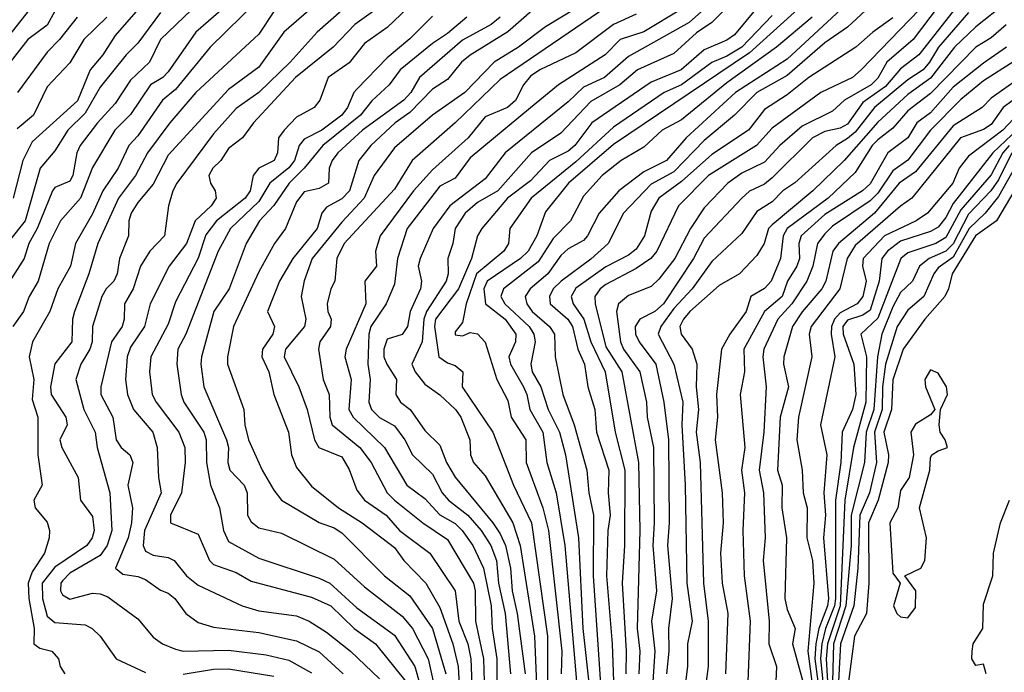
# Model space of a CAD drawing. Header units: metres. Extents: x -51132 to -49532, y -231222 to -229437.
# Tile 318 of 656: x -51004 to -50939, y -229817 to -229773. Entities that reach past the tile are written whole.
import ezdxf

# ---------------------------------------------------------------- set-up
doc = ezdxf.new("R2010")
doc.units = ezdxf.units.M
for name, color, linetype in [('CONTOUR_HALF', 8, 'Continuous'), ('CONTOUR_INDEX', 1, 'Continuous'), ('CONTOUR_INTER', 3, 'Continuous')]:
    doc.layers.add(name, color=color, linetype=linetype)

msp = doc.modelspace()

# ---------------------------------------------------------------- linework, layer by layer
at = {"layer": 'CONTOUR_HALF'}
for points, elevation in [([(-50955.58, -229771.12), (-50958.08, -229773.633), (-50959.08, -229774.306), (-50960.58, -229775.672), (-50962.987, -229776.759), (-50964.166, -229777.759), (-50966.08, -229778.847), (-50968.08, -229780.942), (-50970.018, -229782.259), (-50972.253, -229784.759), (-50973.58, -229785.54), (-50974.399, -229786.259), (-50975.08, -229787.259), (-50975.222, -229788.259), (-50975.551, -229789.259), (-50975.54, -229790.259), (-50975.675, -229790.759), (-50976.965, -229792.759), (-50977.134, -229793.259), (-50977.265, -229794.759), (-50977.932, -229796.259), (-50977.726, -229796.759), (-50977.08, -229797.563), (-50976.08, -229798.29), (-50975.056, -229799.259), (-50974.699, -229799.759), (-50974.107, -229801.259), (-50974.054, -229802.259), (-50973.846, -229802.759), (-50973.08, -229803.637), (-50971.26, -229806.759), (-50970.772, -229808.259), (-50969.817, -229814.259), (-50969.479, -229822.259)], 20.5), ([(-50989.397, -229771.759), (-50992.241, -229774.259), (-50994.08, -229776.884), (-50994.431, -229777.259), (-50995.244, -229777.759), (-50996.58, -229779.713), (-50997.601, -229780.759), (-50999.08, -229783.223), (-50999.877, -229785.259), (-51001.202, -229786.759), (-51001.968, -229788.259), (-51002.676, -229790.759), (-51003.291, -229791.759), (-51003.664, -229792.759), (-51004.366, -229793.759)], 28.5), ([(-50977.309, -229771.759), (-50979.58, -229773.949), (-50981.08, -229775.004), (-50982.08, -229776.283), (-50983.491, -229777.259), (-50984.028, -229778.759), (-50984.417, -229779.259), (-50985.58, -229779.9), (-50986.393, -229780.759), (-50986.773, -229781.259), (-50986.843, -229782.259), (-50987.052, -229782.759), (-50988.08, -229783.264), (-50988.453, -229783.759), (-50988.651, -229784.759), (-50988.968, -229785.259), (-50990.877, -229786.759), (-50991.58, -229787.684), (-50992.08, -229789.236), (-50993.58, -229792.131), (-50994.08, -229793.604), (-50995.231, -229795.759), (-50995.313, -229796.759), (-50995.137, -229798.259), (-50994.881, -229798.759), (-50993.367, -229800.759), (-50992.965, -229801.759), (-50992.952, -229802.759), (-50993.203, -229804.759), (-50993.924, -229806.259), (-50993.933, -229806.759), (-50992.08, -229807.508), (-50991.329, -229809.259), (-50991.08, -229809.524), (-50989.58, -229810.039), (-50988.58, -229810.618), (-50984.58, -229811.675), (-50983.311, -229812.259), (-50981.764, -229813.759), (-50980.351, -229814.759), (-50978.337, -229817.259)], 25.5), ([(-50969.08, -229772.031), (-50971.58, -229774.23), (-50974.08, -229775.78), (-50974.647, -229776.259), (-50975.58, -229777.406), (-50976.58, -229778.032), (-50978.08, -229779.582), (-50979.043, -229780.259), (-50980.657, -229781.759), (-50981.445, -229782.759), (-50982.069, -229784.759), (-50982.58, -229785.294), (-50983.58, -229785.859), (-50983.897, -229786.259), (-50984.21, -229787.259), (-50985.81, -229789.259), (-50986.71, -229790.759), (-50987.503, -229792.759), (-50987.045, -229793.759), (-50987.136, -229794.259), (-50987.836, -229795.259), (-50987.883, -229795.759), (-50987.409, -229796.759), (-50987.07, -229798.259), (-50986.115, -229800.759), (-50985.908, -229802.259), (-50985.58, -229803.085), (-50984.58, -229804.319), (-50982.791, -229805.759), (-50981.238, -229806.759), (-50979.08, -229808.4), (-50978.461, -229809.259), (-50977.02, -229810.759), (-50976.08, -229812.357), (-50975.217, -229814.759), (-50974.875, -229816.259), (-50974.644, -229820.259)], 23.5), ([(-50965.08, -229772.621), (-50972.08, -229777.389), (-50975.08, -229780.272), (-50977.917, -229782.759), (-50979.08, -229784.653), (-50982.41, -229788.259), (-50982.896, -229789.259), (-50983.035, -229790.759), (-50983.302, -229791.259), (-50983.554, -229792.259), (-50983.506, -229792.759), (-50983.291, -229793.259), (-50983.321, -229793.759), (-50984.032, -229794.759), (-50984.114, -229795.259), (-50983.819, -229797.259), (-50983.415, -229798.259), (-50983.364, -229799.759), (-50983.226, -229800.259), (-50981.374, -229801.759), (-50980.624, -229802.759), (-50979.578, -229804.759), (-50979.084, -229805.259), (-50977.2, -229806.759), (-50975.58, -229807.851), (-50973.862, -229810.759), (-50973.753, -229811.259), (-50973.728, -229813.259), (-50973.184, -229815.759), (-50973.108, -229818.759)], 22.5), ([(-50960.08, -229772.736), (-50962.58, -229774.235), (-50964.138, -229774.759), (-50965.134, -229775.759), (-50968.22, -229777.759), (-50970.08, -229779.267), (-50974.08, -229782.584), (-50975.08, -229783.935), (-50976.08, -229784.47), (-50978.258, -229787.259), (-50978.887, -229789.259), (-50979.08, -229790.954), (-50979.645, -229792.259), (-50980.65, -229793.759), (-50980.783, -229794.259), (-50980.848, -229796.259), (-50980.695, -229797.259), (-50980.777, -229798.759), (-50980.619, -229799.259), (-50980.08, -229799.788), (-50979.08, -229800.34), (-50978.402, -229801.259), (-50977.887, -229802.259), (-50976.58, -229803.535), (-50975.938, -229804.759), (-50975.502, -229805.259), (-50974.237, -229806.259), (-50973.343, -229807.259), (-50972.705, -229808.259), (-50972.339, -229809.259), (-50972.196, -229810.759), (-50971.758, -229812.759), (-50971.398, -229816.759)], 21.5), ([(-50947.58, -229772.545), (-50949.08, -229773.931), (-50950.58, -229774.966), (-50953.08, -229777.138), (-50955.08, -229778.263), (-50956.563, -229779.759), (-50958.58, -229781.444), (-50960.58, -229783.506), (-50962.08, -229784.338), (-50963.923, -229786.259), (-50964.926, -229788.259), (-50966.08, -229789.304), (-50968.057, -229790.759), (-50968.571, -229791.259), (-50968.828, -229791.759), (-50968.787, -229792.259), (-50967.617, -229793.259), (-50967.291, -229793.759), (-50966.941, -229795.259), (-50966.503, -229796.259), (-50966.281, -229797.759), (-50965.821, -229799.259), (-50965.706, -229800.759), (-50964.9, -229803.259), (-50964.947, -229804.759), (-50964.796, -229806.259), (-50964.95, -229807.259), (-50965.048, -229810.259), (-50964.661, -229814.759), (-50964.59, -229817.259)], 17.5), ([(-50944.308, -229772.759), (-50948.18, -229776.759), (-50948.765, -229777.259), (-50950.855, -229778.259), (-50954.08, -229780.614), (-50955.11, -229781.759), (-50958.291, -229783.759), (-50960.268, -229785.759), (-50961.724, -229788.759), (-50962.112, -229789.259), (-50963.08, -229789.916), (-50965.08, -229790.967), (-50965.461, -229791.259), (-50965.809, -229791.759), (-50965.801, -229792.259), (-50965.08, -229795.095), (-50964.026, -229796.759), (-50962.928, -229802.759), (-50962.83, -229807.259), (-50963.025, -229813.759), (-50962.839, -229815.259), (-50962.913, -229816.759)], 16.5), ([(-50941.601, -229772.259), (-50944.361, -229775.759), (-50945.58, -229776.695), (-50946.58, -229777.858), (-50948.08, -229778.916), (-50949.08, -229780.348), (-50949.58, -229780.625), (-50950.58, -229780.845), (-50951.394, -229781.259), (-50954.08, -229783.903), (-50954.58, -229784.319), (-50955.58, -229784.793), (-50956.08, -229785.25), (-50958.58, -229787.909), (-50959.294, -229789.259), (-50961.28, -229792.259), (-50961.836, -229792.759), (-50962.838, -229793.259), (-50963.156, -229793.759), (-50963.124, -229794.259), (-50962.876, -229794.759), (-50961.772, -229796.259), (-50961.252, -229798.759), (-50960.933, -229801.259), (-50960.903, -229806.759), (-50961.016, -229808.259), (-50960.695, -229811.759), (-50960.937, -229813.759), (-50960.925, -229815.259), (-50961.083, -229816.759)], 15.5), ([(-50938.58, -229772.325), (-50940.58, -229773.92), (-50942.001, -229775.259), (-50943.58, -229777.298), (-50945.08, -229778.396), (-50947.08, -229780.233), (-50949.314, -229782.759), (-50951.38, -229784.759), (-50954.08, -229787.02), (-50954.314, -229787.259), (-50954.601, -229788.259), (-50955.08, -229789.055), (-50956.232, -229790.259), (-50957.58, -229791.035), (-50959.535, -229792.759), (-50959.958, -229793.259), (-50960.187, -229793.759), (-50960.1, -229794.259), (-50959.367, -229795.259), (-50959.068, -229796.259), (-50959.099, -229797.759), (-50958.96, -229799.259), (-50959.107, -229800.759), (-50958.833, -229802.759), (-50958.624, -229810.759), (-50958.324, -229813.259), (-50958.315, -229816.259), (-50958.51, -229817.759)], 14.5), ([(-50994.58, -229772.961), (-50996.08, -229774.995), (-50996.866, -229775.759), (-50998.58, -229777.896), (-50999.58, -229779.634), (-51000.723, -229780.759), (-51001.58, -229782.13), (-51002.558, -229783.259), (-51003.545, -229786.759), (-51005.555, -229789.259)], 29.5), ([(-51001.58, -229772.861), (-51002.08, -229773.789), (-51003.365, -229774.759), (-51004.947, -229776.759)], 31.5), ([(-50998.141, -229773.259), (-50999.67, -229774.759), (-51000.58, -229776.302), (-51002.08, -229777.88), (-51003.001, -229779.759), (-51004.08, -229780.67)], 30.5), ([(-50987.08, -229772.888), (-50988.08, -229774.394), (-50992.252, -229778.259), (-50993.963, -229780.259), (-50995.447, -229782.259), (-50996.233, -229783.759), (-50997.359, -229785.259), (-50998.726, -229788.259), (-50999.326, -229790.259), (-51000.279, -229792.759), (-51000.411, -229793.259), (-51000.467, -229794.759), (-51001.58, -229796.224), (-51001.864, -229797.759), (-51001.824, -229798.259), (-51000.86, -229799.759), (-51000.763, -229800.259), (-51001.247, -229801.259), (-51001.125, -229801.759), (-51000.046, -229803.759), (-50999.88, -229805.259), (-50999.08, -229806.328), (-50998.969, -229807.259), (-50999.113, -229807.759), (-50999.46, -229808.259), (-51001.58, -229809.696), (-51002.429, -229810.759), (-51002.407, -229811.759), (-51002.08, -229812.933), (-51001.58, -229813.36), (-50999.58, -229813.503), (-50999.112, -229813.759), (-50998.58, -229814.259), (-50997.524, -229815.759), (-50995.58, -229816.675)], 27.5), ([(-50982.58, -229772.827), (-50984.212, -229774.259), (-50985.998, -229776.259), (-50988.066, -229778.259), (-50989.58, -229779.311), (-50991.08, -229780.997), (-50993.501, -229784.259), (-50993.775, -229784.759), (-50994.06, -229785.759), (-50994.318, -229787.759), (-50995.289, -229788.759), (-50995.919, -229789.759), (-50996.388, -229791.259), (-50996.964, -229792.259), (-50996.993, -229793.259), (-50997.13, -229793.759), (-50997.831, -229794.759), (-50998.533, -229797.759), (-50998.535, -229798.259), (-50997.737, -229799.759), (-50997.527, -229801.259), (-50997.197, -229801.759), (-50996.607, -229802.259), (-50996.409, -229802.759), (-50996.749, -229804.259), (-50996.44, -229805.759), (-50996.495, -229806.759), (-50996.734, -229807.759), (-50997.557, -229809.759), (-50997.08, -229810.152), (-50996.08, -229810.302), (-50995.58, -229810.511), (-50994.58, -229811.225), (-50994.08, -229811.411), (-50993.64, -229811.759), (-50992.909, -229812.759), (-50992.08, -229813.357), (-50991.08, -229813.663), (-50988.08, -229814.009), (-50985.58, -229814.563), (-50984.08, -229815.307), (-50982.487, -229816.759)], 26.5), ([(-50974.294, -229773.259), (-50975.58, -229774.35), (-50976.58, -229775.014), (-50978.701, -229776.759), (-50979.44, -229777.759), (-50980.58, -229778.807), (-50981.34, -229779.759), (-50983.841, -229781.759), (-50985.065, -229783.259), (-50986.063, -229784.259), (-50987.08, -229785.733), (-50988.021, -229786.759), (-50988.916, -229788.259), (-50990.029, -229791.259), (-50991.052, -229792.759), (-50991.866, -229795.759), (-50991.917, -229796.259), (-50991.709, -229797.759), (-50990.224, -229801.259), (-50990.07, -229801.759), (-50990.131, -229802.759), (-50989.985, -229803.259), (-50989.051, -229804.259), (-50988.84, -229804.759), (-50988.821, -229806.259), (-50988.58, -229806.69), (-50988.08, -229807.095), (-50986.58, -229807.438), (-50983.08, -229809.17), (-50981.08, -229811.005), (-50978.58, -229812.927), (-50977.904, -229813.759), (-50976.849, -229815.759), (-50976.314, -229818.259)], 24.5), ([(-50954.08, -229773.155), (-50956.08, -229775.249), (-50957.08, -229775.858), (-50958.08, -229776.265), (-50960.08, -229777.753), (-50961.227, -229778.259), (-50964.58, -229780.562), (-50967.08, -229782.854), (-50970.042, -229785.259), (-50971.448, -229787.259), (-50971.539, -229788.259), (-50971.842, -229788.759), (-50973.655, -229790.259), (-50974.337, -229792.259), (-50974.58, -229793.481), (-50975.08, -229794.106), (-50975.08, -229794.297), (-50974.58, -229794.368), (-50974.08, -229794.154), (-50973.58, -229794.245), (-50973.08, -229794.788), (-50972.316, -229797.259), (-50971.58, -229798.656), (-50971.352, -229799.759), (-50970.4, -229801.259), (-50970.36, -229802.759), (-50969.272, -229805.759), (-50968.891, -229807.259), (-50968.013, -229815.259), (-50968.055, -229816.759)], 19.5), ([(-50951.423, -229773.259), (-50953.778, -229775.259), (-50957.08, -229777.622), (-50960.08, -229780.079), (-50961.362, -229780.759), (-50962.58, -229781.868), (-50964.083, -229782.759), (-50965.341, -229783.759), (-50966.58, -229785.13), (-50967.44, -229786.759), (-50968.58, -229787.919), (-50969.58, -229789.471), (-50971.868, -229791.259), (-50972.046, -229791.759), (-50971.779, -229792.259), (-50970.163, -229793.759), (-50969.854, -229794.259), (-50969.764, -229794.759), (-50970.065, -229796.259), (-50969.972, -229796.759), (-50969.387, -229797.759), (-50968.905, -229799.259), (-50968.16, -229800.759), (-50967.757, -229802.259), (-50966.907, -229807.759), (-50966.613, -229813.759), (-50966.168, -229817.759)], 18.5), ([(-50938.549, -229775.259), (-50940.08, -229776.307), (-50942.08, -229777.915), (-50943.58, -229779.607), (-50944.497, -229780.259), (-50945.08, -229781.268), (-50946.414, -229782.259), (-50947.58, -229784.315), (-50948.095, -229784.759), (-50950.58, -229786.341), (-50952.145, -229787.759), (-50952.312, -229788.259), (-50952.269, -229789.259), (-50952.438, -229789.759), (-50953.062, -229790.759), (-50953.423, -229791.759), (-50954.58, -229792.753), (-50955.961, -229795.259), (-50955.909, -229796.759), (-50956.192, -229798.259), (-50955.889, -229801.759), (-50956.114, -229803.259), (-50955.897, -229804.759), (-50956.025, -229807.259), (-50955.926, -229810.259), (-50955.526, -229813.259), (-50955.687, -229817.259)], 13.5), ([(-50935.58, -229777.324), (-50938.796, -229780.759), (-50941.08, -229782.464), (-50941.688, -229783.259), (-50942.112, -229784.259), (-50943.79, -229786.259), (-50944.547, -229786.759), (-50946.643, -229787.759), (-50948.047, -229789.259), (-50948.096, -229789.759), (-50947.849, -229790.759), (-50948.08, -229791.77), (-50948.439, -229792.259), (-50949.58, -229792.86), (-50949.948, -229793.259), (-50950.141, -229793.759), (-50950.16, -229794.259), (-50949.921, -229795.759), (-50950.883, -229800.259), (-50950.446, -229802.259), (-50950.651, -229804.759), (-50950.543, -229806.259), (-50950.666, -229807.759), (-50950.346, -229811.759), (-50950.409, -229812.259), (-50950.992, -229813.759), (-50951.178, -229814.759), (-50951.253, -229815.759), (-50951.047, -229817.259)], 11.5), ([(-50938.08, -229777.564), (-50939.58, -229778.627), (-50940.165, -229779.259), (-50942.08, -229780.465), (-50944.58, -229783.509), (-50945.671, -229784.259), (-50947.305, -229786.259), (-50949.691, -229788.259), (-50950.064, -229788.759), (-50950.514, -229790.759), (-50950.776, -229791.259), (-50952.08, -229792.787), (-50952.727, -229793.759), (-50953.297, -229795.759), (-50953.332, -229796.259), (-50952.997, -229797.759), (-50953.549, -229799.759), (-50953.727, -229803.259), (-50953.412, -229804.259), (-50953.445, -229805.759), (-50953.125, -229807.759), (-50953.234, -229811.759), (-50953.08, -229812.494), (-50952.559, -229813.759), (-50952.733, -229814.759), (-50952.043, -229817.259)], 12.5), ([(-50938.377, -229781.759), (-50938.804, -229782.259), (-50939.58, -229783.702), (-50941.58, -229786.029), (-50942.58, -229787.859), (-50943.237, -229788.259), (-50945.08, -229788.878), (-50945.558, -229789.259), (-50947.08, -229793.195), (-50948.194, -229794.259), (-50947.83, -229795.759), (-50947.869, -229798.759), (-50948.693, -229801.759), (-50949.268, -229805.259), (-50949.568, -229812.259), (-50950.41, -229814.759), (-50950.494, -229815.759), (-50950.4, -229817.259)], 10.5), ([(-50937.45, -229782.259), (-50939.08, -229785.154), (-50939.963, -229786.259), (-50941.027, -229787.259), (-50942.08, -229789.159), (-50943.08, -229789.877), (-50943.374, -229790.259), (-50944.03, -229791.759), (-50945.08, -229792.675), (-50945.802, -229793.759), (-50946.564, -229796.259), (-50946.766, -229797.759), (-50946.78, -229799.259), (-50947.307, -229800.759), (-50947.162, -229802.759), (-50947.625, -229804.759), (-50948.261, -229806.259), (-50948.403, -229809.759), (-50948.674, -229812.259), (-50949.545, -229814.759), (-50949.676, -229817.259)], 9.5), ([(-50943.58, -229796.623), (-50943.957, -229797.259), (-50943.918, -229797.759), (-50943.294, -229799.259), (-50943.58, -229799.614), (-50944.58, -229800.211), (-50944.884, -229800.759), (-50944.718, -229802.259), (-50945, -229803.759), (-50945.58, -229804.623), (-50945.76, -229805.759), (-50946.291, -229806.759), (-50946.08, -229810.078), (-50945.594, -229810.759), (-50946.045, -229812.259), (-50945.826, -229812.759), (-50945.58, -229812.986), (-50945.08, -229813.058), (-50944.58, -229812.362), (-50944.558, -229811.259), (-50945.286, -229810.259), (-50944.238, -229809.759), (-50943.959, -229809.259), (-50943.857, -229807.759), (-50944.307, -229805.759), (-50943.643, -229803.259), (-50943.58, -229802.442), (-50943.502, -229802.259), (-50943.08, -229801.998), (-50942.47, -229801.759), (-50942.608, -229801.259), (-50942.948, -229800.759), (-50943.019, -229800.259), (-50942.932, -229799.259), (-50942.463, -229798.259), (-50942.528, -229797.759), (-50943.08, -229796.846), (-50943.58, -229796.623)], 8.5), ([(-50993.08, -229816.774), (-50991.08, -229816.437), (-50990.08, -229816.429), (-50987.08, -229816.914)], 27.5)]:
    msp.add_lwpolyline(points, dxfattribs=dict(at, elevation=elevation))
at = {"layer": 'CONTOUR_INDEX'}
for points, elevation in [([(-50990.411, -229766.259), (-50997.58, -229774.491), (-50998.405, -229775.759), (-50999.244, -229776.759), (-51000.08, -229778.808), (-51003.08, -229781.534), (-51003.703, -229782.759), (-51004.351, -229785.259)], 30), ([(-50955.172, -229772.759), (-50956.58, -229774.429), (-50957.08, -229774.783), (-50958.58, -229775.43), (-50960.109, -229776.759), (-50962.08, -229777.566), (-50966.021, -229780.259), (-50967.135, -229781.759), (-50967.58, -229782.137), (-50968.825, -229782.759), (-50970.08, -229784.103), (-50971.597, -229785.259), (-50973.308, -229787.259), (-50973.593, -229787.759), (-50973.982, -229789.259), (-50974.851, -229791.259), (-50976.376, -229793.259), (-50976.435, -229793.759), (-50976.159, -229795.759), (-50975.58, -229796.164), (-50975.08, -229796.329), (-50974.57, -229796.759), (-50974.607, -229797.759), (-50972.573, -229800.759), (-50971.199, -229804.259), (-50970.018, -229806.759), (-50968.948, -229814.259), (-50968.964, -229817.259)], 20), ([(-50976.58, -229773.201), (-50978.08, -229774.698), (-50979.58, -229775.972), (-50981.58, -229778.036), (-50981.783, -229778.259), (-50982.19, -229779.259), (-50982.579, -229779.759), (-50983.904, -229780.759), (-50985.08, -229781.355), (-50985.399, -229781.759), (-50985.709, -229782.759), (-50986.08, -229783.249), (-50987.348, -229784.259), (-50988.08, -229785.478), (-50989.948, -229787.259), (-50990.766, -229788.759), (-50992.915, -229794.259), (-50993.432, -229795.259), (-50993.502, -229796.259), (-50993.224, -229798.259), (-50993.038, -229798.759), (-50991.706, -229800.759), (-50991.566, -229801.259), (-50991.541, -229802.759), (-50991.266, -229804.259), (-50990.683, -229805.759), (-50990.41, -229807.259), (-50990.08, -229807.995), (-50988.08, -229809.096), (-50984.08, -229810.411), (-50983.36, -229810.759), (-50981.58, -229812.394), (-50979.08, -229814.205), (-50977.732, -229816.259), (-50977.038, -229818.759)], 25), ([(-50941.08, -229772.961), (-50943.062, -229775.259), (-50943.647, -229776.259), (-50944.08, -229776.747), (-50945.08, -229777.411), (-50947.306, -229779.259), (-50948.58, -229780.879), (-50949.08, -229781.311), (-50949.833, -229781.759), (-50952.58, -229784.235), (-50953.376, -229784.759), (-50954.08, -229785.505), (-50955.08, -229786.149), (-50956.08, -229787.592), (-50958.08, -229789.445), (-50959.369, -229791.259), (-50960.58, -229792.562), (-50961.455, -229793.759), (-50961.615, -229794.259), (-50960.597, -229796.259), (-50959.997, -229798.759), (-50960.068, -229800.259), (-50959.831, -229804.259), (-50959.736, -229810.759), (-50959.381, -229813.259), (-50959.685, -229814.759), (-50959.686, -229816.259), (-50960.058, -229819.259)], 15), ([(-50938.207, -229782.259), (-50939.08, -229784.042), (-50939.6, -229784.759), (-50941.08, -229786.323), (-50942.08, -229788.27), (-50942.58, -229788.772), (-50943.684, -229789.259), (-50944.325, -229789.759), (-50944.788, -229790.759), (-50945.58, -229791.494), (-50946.08, -229792.453), (-50946.822, -229794.259), (-50947.097, -229795.759), (-50947.339, -229799.259), (-50947.858, -229800.759), (-50947.967, -229802.759), (-50948.834, -229806.259), (-50948.853, -229808.259), (-50949.194, -229812.259), (-50950.021, -229814.759), (-50950.08, -229817.259)], 10)]:
    msp.add_lwpolyline(points, dxfattribs=dict(at, elevation=elevation))
at = {"layer": 'CONTOUR_INTER'}
for points, elevation in [([(-50956.371, -229770.759), (-50959.58, -229773.622), (-50963.58, -229775.881), (-50965.184, -229777.259), (-50966.58, -229777.913), (-50967.58, -229778.87), (-50971.751, -229782.259), (-50973.08, -229783.982), (-50975.419, -229785.759), (-50976.527, -229787.259), (-50977.392, -229789.259), (-50977.515, -229789.759), (-50977.289, -229790.759), (-50977.376, -229791.259), (-50978.049, -229792.759), (-50978.226, -229793.759), (-50978.58, -229794.285), (-50979.58, -229794.585), (-50979.788, -229795.259), (-50979.789, -229795.759), (-50979.589, -229796.259), (-50978.964, -229797.259), (-50978.995, -229798.259), (-50978.687, -229798.759), (-50978.047, -229799.259), (-50977.08, -229800.632), (-50976.08, -229801.61), (-50975.647, -229802.759), (-50975.08, -229803.732), (-50972.58, -229806.761), (-50972.08, -229807.492), (-50971.744, -229808.259), (-50971.404, -229809.759), (-50971.296, -229811.259), (-50970.965, -229812.759), (-50970.426, -229816.759)], 21), ([(-50949.661, -229770.259), (-50955.58, -229775.633), (-50964.58, -229781.705), (-50967.563, -229784.259), (-50969.08, -229786.167), (-50969.671, -229787.759), (-50970.23, -229788.759), (-50970.737, -229789.259), (-50972.942, -229790.759), (-50973.167, -229791.259), (-50973.06, -229792.259), (-50971.768, -229793.259), (-50971.054, -229794.259), (-50971.063, -229794.759), (-50971.507, -229795.759), (-50971.407, -229796.259), (-50970.534, -229797.759), (-50970.314, -229798.259), (-50970.128, -229799.259), (-50969.265, -229800.759), (-50969.003, -229802.759), (-50968.371, -229804.759), (-50967.8, -229808.259), (-50967.031, -229817.259)], 19), ([(-50987.08, -229771.107), (-50991.285, -229775.259), (-50993.58, -229778.064), (-50994.442, -229778.759), (-50996.08, -229781.131), (-50996.671, -229781.759), (-50997.383, -229783.259), (-50998.413, -229784.759), (-50999.08, -229786.288), (-51000.222, -229788.259), (-51000.548, -229789.759), (-51001.382, -229791.259), (-51001.913, -229792.759), (-51003.062, -229794.759), (-51003.282, -229795.759), (-51002.969, -229797.259), (-51003.08, -229798.587), (-51002.719, -229799.759), (-51002.702, -229802.259), (-51002.413, -229804.259), (-51002.966, -229805.259), (-51002.892, -229805.759), (-51002.08, -229806.72), (-51001.94, -229807.259), (-51001.949, -229807.759), (-51002.266, -229808.759), (-51003.08, -229810.01), (-51003.344, -229810.759), (-51003.314, -229811.759), (-51002.958, -229813.759), (-51002.975, -229814.759), (-51002.58, -229815.062), (-51001.789, -229815.259), (-51001.344, -229815.759), (-51001.234, -229816.259), (-51000.913, -229816.759)], 28), ([(-50979.08, -229771.847), (-50981.719, -229773.759), (-50983.147, -229775.259), (-50985.638, -229777.259), (-50988.417, -229780.259), (-50989.164, -229781.259), (-50990.08, -229781.957), (-50990.596, -229782.759), (-50991.118, -229783.259), (-50991.379, -229783.759), (-50991.282, -229784.259), (-50990.966, -229784.759), (-50990.903, -229785.259), (-50991.231, -229785.759), (-50992.286, -229786.759), (-50992.859, -229788.259), (-50994.015, -229789.759), (-50995.263, -229792.259), (-50995.643, -229793.759), (-50996.58, -229795.118), (-50996.782, -229795.759), (-50996.894, -229797.259), (-50996.766, -229798.259), (-50996.377, -229799.259), (-50995.087, -229800.759), (-50994.794, -229801.759), (-50994.716, -229803.759), (-50994.54, -229804.759), (-50995.648, -229807.259), (-50995.723, -229808.259), (-50995.58, -229808.624), (-50995.08, -229808.896), (-50994.08, -229809.041), (-50993.681, -229809.259), (-50992.869, -229810.259), (-50992.08, -229810.88), (-50989.175, -229812.259), (-50988.08, -229812.583), (-50985.58, -229812.921), (-50984.746, -229813.259), (-50983.58, -229813.989), (-50981.998, -229815.259), (-50980.08, -229817.097)], 26), ([(-51003.266, -229772.759), (-51005.244, -229775.259)], 32), ([(-50992.514, -229772.759), (-50994.58, -229774.757), (-50995.303, -229776.259), (-50996.58, -229777.432), (-50997.58, -229778.983), (-50998.758, -229780.259), (-50999.914, -229781.759), (-51000.125, -229782.259), (-51000.382, -229783.759), (-51000.58, -229784.14), (-51001.58, -229784.55), (-51001.733, -229784.759), (-51002.746, -229787.259), (-51003.305, -229788.259), (-51003.619, -229789.259), (-51004.887, -229791.259)], 29), ([(-50984.103, -229772.259), (-50986.408, -229774.259), (-50988.08, -229776.578), (-50990.08, -229778.062), (-50994.08, -229782.411), (-50995.08, -229784.334), (-50996.08, -229785.532), (-50996.516, -229786.259), (-50996.679, -229786.759), (-50996.695, -229787.759), (-50997.299, -229789.259), (-50997.465, -229790.259), (-50997.676, -229790.759), (-50998.189, -229791.259), (-50998.461, -229791.759), (-50999.096, -229793.759), (-50999.118, -229794.759), (-50999.256, -229795.259), (-50999.863, -229796.259), (-51000.201, -229797.259), (-50999.665, -229799.259), (-50998.904, -229800.759), (-50998.773, -229801.759), (-50997.942, -229804.759), (-50997.803, -229807.259), (-50998.107, -229808.259), (-50998.58, -229808.915), (-51000.58, -229810.094), (-51001.08, -229810.599), (-51001.191, -229810.759), (-51001.199, -229811.259), (-51001.08, -229811.521), (-51000.58, -229811.813), (-50999.08, -229811.418), (-50998.58, -229811.453), (-50998.08, -229811.655), (-50996.08, -229813.104), (-50995.08, -229814.33), (-50994.446, -229814.759), (-50993.58, -229815.122), (-50993.08, -229815.245), (-50990.08, -229815.198), (-50987.58, -229815.497), (-50986.08, -229815.848), (-50984.58, -229816.685)], 27), ([(-50967.08, -229772.703), (-50969.08, -229773.916), (-50970.864, -229775.259), (-50972.477, -229776.259), (-50974.434, -229778.259), (-50976.562, -229779.759), (-50979.08, -229781.918), (-50980.435, -229783.759), (-50981.087, -229785.259), (-50982.58, -229786.841), (-50984.529, -229789.259), (-50985.08, -229790.73), (-50985.273, -229791.759), (-50984.955, -229793.259), (-50985.037, -229793.759), (-50986.314, -229795.259), (-50986.395, -229795.759), (-50985.422, -229797.759), (-50984.862, -229799.259), (-50984.38, -229801.259), (-50984.089, -229801.759), (-50982.58, -229802.394), (-50982.08, -229803.221), (-50981.58, -229804.59), (-50981.076, -229805.259), (-50979.647, -229806.259), (-50978.755, -229807.259), (-50976.741, -229808.759), (-50975.078, -229811.259), (-50974.82, -229813.259), (-50974.237, -229814.759), (-50974.022, -229815.759), (-50973.888, -229819.759)], 23), ([(-50949.52, -229772.759), (-50953.08, -229776.049), (-50956.505, -229778.259), (-50959.776, -229781.259), (-50961.072, -229782.759), (-50962.58, -229783.511), (-50964.226, -229784.759), (-50965.533, -229786.259), (-50966.309, -229787.759), (-50966.58, -229788.06), (-50967.58, -229788.615), (-50968.08, -229789.055), (-50968.943, -229790.259), (-50970.094, -229791.259), (-50970.441, -229791.759), (-50970.334, -229792.259), (-50969.971, -229792.759), (-50968.817, -229793.759), (-50968.486, -229794.259), (-50968.451, -229795.759), (-50967.948, -229798.259), (-50967.188, -229800.259), (-50966.351, -229803.259), (-50966.227, -229804.759), (-50965.906, -229806.259), (-50965.929, -229810.259), (-50965.418, -229817.759)], 18), ([(-50943.08, -229772.567), (-50944.73, -229774.759), (-50946.471, -229776.259), (-50947.08, -229777.317), (-50947.524, -229777.759), (-50949.274, -229778.759), (-50950.08, -229779.498), (-50952.08, -229780.495), (-50953.57, -229781.759), (-50954.58, -229782.863), (-50956.08, -229783.591), (-50957.004, -229784.259), (-50958.58, -229785.899), (-50959.477, -229787.259), (-50960.522, -229789.259), (-50961.58, -229790.616), (-50962.08, -229791.106), (-50963.58, -229791.704), (-50964.246, -229792.259), (-50964.382, -229792.759), (-50964.125, -229794.759), (-50963.919, -229795.259), (-50962.849, -229796.759), (-50962.395, -229798.759), (-50962.358, -229799.759), (-50961.924, -229801.759), (-50961.887, -229806.759), (-50961.987, -229808.259), (-50961.742, -229811.259), (-50962.058, -229813.259), (-50961.855, -229815.259), (-50961.974, -229817.259)], 16), ([(-51000.104, -229773.259), (-51001.267, -229774.759), (-51002.08, -229775.593), (-51004.052, -229778.259)], 31), ([(-50972.092, -229773.259), (-50972.695, -229773.759), (-50974.58, -229774.788), (-50977.434, -229777.259), (-50977.995, -229778.259), (-50978.47, -229778.759), (-50981.21, -229780.759), (-50982.833, -229782.259), (-50983.222, -229782.759), (-50983.413, -229783.259), (-50983.451, -229784.259), (-50984.08, -229784.619), (-50985.08, -229784.834), (-50985.58, -229785.492), (-50986.308, -229787.259), (-50987.03, -229788.259), (-50988.08, -229790.141), (-50989.755, -229793.759), (-50990.148, -229795.759), (-50990.136, -229796.259), (-50989.058, -229799.259), (-50989.005, -229800.259), (-50988.752, -229801.259), (-50987.846, -229803.259), (-50987.08, -229804.593), (-50986.58, -229805.265), (-50984.08, -229806.735), (-50983.08, -229807.096), (-50982.58, -229807.417), (-50979.756, -229810.259), (-50978.08, -229811.594), (-50976.574, -229813.759), (-50975.689, -229816.759)], 24), ([(-50963.08, -229773.069), (-50964.58, -229773.756), (-50967.08, -229775.625), (-50969.469, -229776.759), (-50970.08, -229777.173), (-50970.543, -229777.759), (-50971.08, -229778.797), (-50971.599, -229779.259), (-50973.08, -229779.88), (-50974.206, -229781.259), (-50976.58, -229783.371), (-50977.822, -229784.759), (-50980.034, -229787.759), (-50980.35, -229788.759), (-50980.281, -229789.759), (-50981.057, -229790.759), (-50980.994, -229792.259), (-50982.285, -229795.259), (-50982.377, -229795.759), (-50981.956, -229797.259), (-50982.115, -229799.259), (-50981.831, -229799.759), (-50979.756, -229801.759), (-50978.262, -229804.259), (-50977.08, -229805.149), (-50976.08, -229806.233), (-50975.08, -229806.806), (-50974.609, -229807.259), (-50973.889, -229808.259), (-50973.197, -229809.759), (-50972.692, -229812.259), (-50972.61, -229813.759), (-50972.307, -229815.759), (-50972.314, -229817.759)], 22), ([(-50946.08, -229773.311), (-50947.409, -229774.259), (-50948.529, -229775.259), (-50951.654, -229777.259), (-50953.08, -229778.422), (-50954.58, -229779.377), (-50955.645, -229780.759), (-50958.08, -229782.359), (-50960.08, -229784.143), (-50961.578, -229785.259), (-50962.08, -229786.109), (-50962.527, -229787.759), (-50963.08, -229788.627), (-50963.58, -229789.031), (-50965.08, -229789.807), (-50967.08, -229791.225), (-50967.396, -229791.759), (-50967.253, -229792.259), (-50966.542, -229793.259), (-50966.078, -229794.759), (-50965.142, -229796.759), (-50964.479, -229800.759), (-50963.837, -229803.259), (-50963.863, -229808.259), (-50964.017, -229810.759), (-50963.749, -229815.259), (-50963.776, -229816.759)], 17), ([(-50938.58, -229773.781), (-50939.58, -229774.627), (-50940.594, -229775.259), (-50943.58, -229778.328), (-50945.08, -229779.476), (-50946.08, -229780.628), (-50947.08, -229781.393), (-50947.454, -229781.759), (-50948.58, -229783.548), (-50950.362, -229785.259), (-50953.082, -229787.259), (-50953.348, -229787.759), (-50953.532, -229789.259), (-50954.145, -229790.759), (-50954.58, -229791.244), (-50955.495, -229791.759), (-50955.808, -229792.759), (-50956.883, -229794.259), (-50957.438, -229795.259), (-50957.766, -229798.259), (-50957.693, -229799.759), (-50957.843, -229801.259), (-50957.379, -229804.759), (-50957.322, -229806.759), (-50957.501, -229808.759), (-50957.378, -229810.759), (-50957.006, -229812.759), (-50957.17, -229816.759)], 14), ([(-50938.08, -229776.198), (-50940.08, -229777.488), (-50941.58, -229778.724), (-50943.581, -229780.759), (-50945.08, -229782.736), (-50946.08, -229783.455), (-50947.08, -229784.919), (-50947.58, -229785.436), (-50950.08, -229787.116), (-50950.58, -229787.616), (-50951.08, -229788.262), (-50951.388, -229789.759), (-50951.777, -229790.759), (-50952.762, -229792.259), (-50953.707, -229793.259), (-50954.631, -229795.259), (-50954.697, -229795.759), (-50954.463, -229797.759), (-50954.629, -229800.759), (-50954.932, -229803.259), (-50954.643, -229804.759), (-50954.545, -229807.759), (-50954.663, -229809.259), (-50954.265, -229813.259), (-50954.301, -229814.759), (-50953.781, -229816.259), (-50953.843, -229817.259)], 13), ([(-50937.58, -229778.364), (-50938.784, -229779.259), (-50939.58, -229780.373), (-50940.08, -229780.709), (-50941.604, -229781.259), (-50944.826, -229785.259), (-50945.58, -229785.775), (-50948.58, -229788.388), (-50949.114, -229789.259), (-50949.59, -229791.259), (-50951.485, -229793.759), (-50951.615, -229794.259), (-50951.445, -229795.759), (-50952.327, -229799.759), (-50952.443, -229801.259), (-50952.083, -229803.259), (-50952.018, -229804.759), (-50951.751, -229805.759), (-50951.789, -229807.759), (-50951.411, -229809.259), (-50951.322, -229810.759), (-50951.723, -229815.259), (-50951.448, -229817.259)], 12), ([(-50937.364, -229780.259), (-50939.462, -229782.259), (-50942.08, -229785.614), (-50942.58, -229786.542), (-50943.08, -229787.171), (-50943.58, -229787.454), (-50945.58, -229788.095), (-50946.444, -229788.759), (-50946.803, -229789.259), (-50946.992, -229790.759), (-50947.58, -229792.682), (-50948.08, -229793.002), (-50949.08, -229793.33), (-50949.398, -229793.759), (-50949.375, -229794.259), (-50948.666, -229796.259), (-50948.535, -229798.259), (-50948.753, -229799.259), (-50949.438, -229800.759), (-50949.525, -229802.759), (-50949.883, -229805.259), (-50949.89, -229811.759), (-50949.937, -229812.259), (-50950.548, -229813.759), (-50950.786, -229814.759), (-50950.864, -229815.759), (-50950.722, -229817.259)], 11), ([(-50937.08, -229783.146), (-50939.212, -229786.759), (-50940.603, -229787.759), (-50942.165, -229790.259), (-50942.396, -229791.259), (-50942.641, -229791.759), (-50943.962, -229793.259), (-50945.393, -229795.259), (-50946.08, -229797.275), (-50946.169, -229799.259), (-50946.671, -229800.759), (-50946.361, -229802.259), (-50946.395, -229802.759), (-50947.066, -229805.259), (-50947.706, -229806.759), (-50947.669, -229810.759), (-50947.836, -229812.759), (-50948.616, -229814.259), (-50949.022, -229817.259)], 9), ([(-50939.895, -229816.759), (-50940.08, -229816.115), (-50940.58, -229816.213), (-50940.847, -229815.759), (-50940.828, -229815.259), (-50940.756, -229814.759), (-50940.124, -229813.759), (-50940.08, -229812.148), (-50939.457, -229810.259), (-50939.414, -229808.759), (-50938.955, -229806.759), (-50938.365, -229805.259)], 9)]:
    msp.add_lwpolyline(points, dxfattribs=dict(at, elevation=elevation))

doc.saveas('drawing.dxf')
